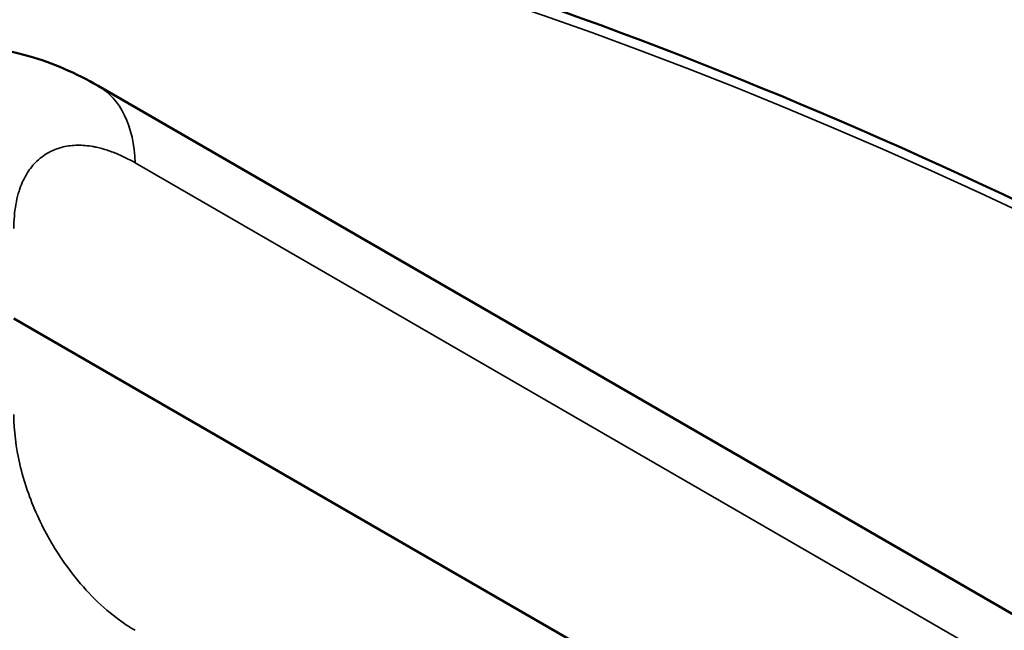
# Model space of a CAD drawing. Header units: millimetres. Extents: x 50 to 3176, y 50 to 2109.
# Tile 576 of 656: x 2034.61 to 2040.12, y 639.58 to 643. Entities that reach past the tile are written whole.
import ezdxf

# ---------------------------------------------------------------- set-up
doc = ezdxf.new("R2010")
doc.units = ezdxf.units.MM
doc.header["$LTSCALE"] = 10
doc.layers.add('Visible (ISO)', color=7, linetype='Continuous', lineweight=50)
doc.layers.add('Visible Narrow (ISO)', color=7, linetype='Continuous', lineweight=35)

msp = doc.modelspace()

# ---------------------------------------------------------------- linework, layer by layer
at = {"layer": 'Visible (ISO)'}
for p, q in [((2069.0027, 623.0246), (2035.0525, 642.6258)), ((2034.5823, 641.3265), (2069.2489, 621.3117))]:
    msp.add_line(p, q, dxfattribs=at)
for points, knots in [([(2024.1503, 642.5806), (2025.8737, 643.5755), (2027.8404, 644.1477), (2032.0977, 644.4036), (2034.3878, 644.0879), (2039.1125, 642.5997), (2041.5469, 641.4274), (2046.3731, 638.32), (2048.7644, 636.385), (2051.6021, 633.593), (2052.1556, 633.0232), (2052.7009, 632.4365)], [5.497787, 5.497787, 5.497787, 5.497787, 5.77877, 5.77877, 6.059753, 6.059753, 6.340736, 6.340736, 6.621719, 6.621719, 6.690856, 6.690856, 6.690856, 6.690856]), ([(2033.7477, 642.7598), (2033.8923, 642.8155), (2034.0481, 642.8462), (2034.358, 642.856), (2034.5156, 642.835), (2034.7997, 642.7533), (2034.93, 642.6965), (2035.0525, 642.6258)], [0, 0, 0, 0, 0.0494154, 0.0494154, 0.0993261, 0.0993261, 0.1441003, 0.1441003, 0.1441003, 0.1441003]), ([(2054.0372, 576.1256), (2051.7931, 575.5732), (2049.2972, 575.5858), (2044.0373, 576.7342), (2041.272, 577.8772), (2035.7584, 581.1801), (2033.011, 583.341), (2027.815, 588.4597), (2025.3672, 591.4164), (2021.0176, 597.8263), (2019.1164, 601.2783), (2016.0522, 608.3295), (2014.8897, 611.9276), (2013.4217, 618.908), (2013.1165, 622.2891), (2013.3977, 628.4932), (2013.9841, 631.3152), (2015.9933, 636.1079), (2017.4145, 638.08), (2019.7024, 639.9501), (2020.2512, 640.3294), (2020.8269, 640.6618)], [2.522076, 2.522076, 2.522076, 2.522076, 2.840156, 2.840156, 3.160369, 3.160369, 3.481068, 3.481068, 3.801671, 3.801671, 4.122186, 4.122186, 4.442713, 4.442713, 4.763343, 4.763343, 5.084027, 5.084027, 5.403911, 5.403911, 5.497787, 5.497787, 5.497787, 5.497787])]:
    msp.add_open_spline(points, degree=3, knots=knots, dxfattribs=at)
at = {"layer": 'Visible Narrow (ISO)'}
msp.add_line((2069.2094, 622.5951), (2035.2592, 642.1962), dxfattribs=at)
for centre, major_axis, start_param, end_param in [((2042.5064, 611.0319), (18.175, -31.48), 1.952201, 6.117304), ((2034.5525, 641.7597), (0.5, 0.866), 5.532693, 6.283046), ((2042.4003, 610.9706), (18.25, -31.6099), 3.141593, 6.117304), ((2039.0769, 609.0519), (-18.25, 31.6099), 0, 2.975711)]:
    msp.add_ellipse(centre, major_axis=major_axis, ratio=0.57735, start_param=start_param, end_param=end_param, dxfattribs=at)
msp.add_open_spline([(2034.581, 641.828), (2034.5813, 641.8519), (2034.5824, 641.8749), (2034.5862, 641.9197), (2034.589, 641.9415), (2034.5963, 641.984), (2034.6009, 642.0046), (2034.6091, 642.0333), (2034.6119, 642.0422), (2034.6258, 642.0825), (2034.6395, 642.1113), (2034.6715, 642.1627), (2034.6898, 642.1854), (2034.7333, 642.227), (2034.759, 642.245), (2034.8091, 642.2699), (2034.8325, 642.2783), (2034.8829, 642.2902), (2034.91, 642.2934), (2034.9658, 642.2941), (2034.9946, 642.2917), (2035.0308, 642.2853), (2035.0373, 642.284), (2035.0639, 642.2782), (2035.0843, 642.2726), (2035.1254, 642.259), (2035.1462, 642.2511), (2035.1876, 642.2332), (2035.2082, 642.2234), (2035.2391, 642.2073), (2035.2491, 642.2019), (2035.2592, 642.1962)], degree=3, knots=[0, 0, 0, 0, 0.055763, 0.055763, 0.113172, 0.113172, 0.172411, 0.172411, 0.2, 0.2, 0.300384, 0.300384, 0.4, 0.4, 0.512314, 0.512314, 0.6, 0.6, 0.691164, 0.691164, 0.780319, 0.780319, 0.8, 0.8, 0.859379, 0.859379, 0.917658, 0.917658, 0.973619, 0.973619, 1, 1, 1, 1], dxfattribs=at)
for points in [[(2034.8647, 639.9597), (2034.8051, 640.0451), (2034.7045, 640.2207), (2034.6034, 640.514), (2034.5816, 640.6983), (2034.581, 640.7903)], [(2035.2592, 639.5839), (2035.2113, 639.6117), (2035.1182, 639.6766), (2034.9835, 639.8049), (2034.9031, 639.9053), (2034.8647, 639.9597)]]:
    msp.add_open_spline(points, degree=3, dxfattribs=at)

doc.saveas('drawing.dxf')
